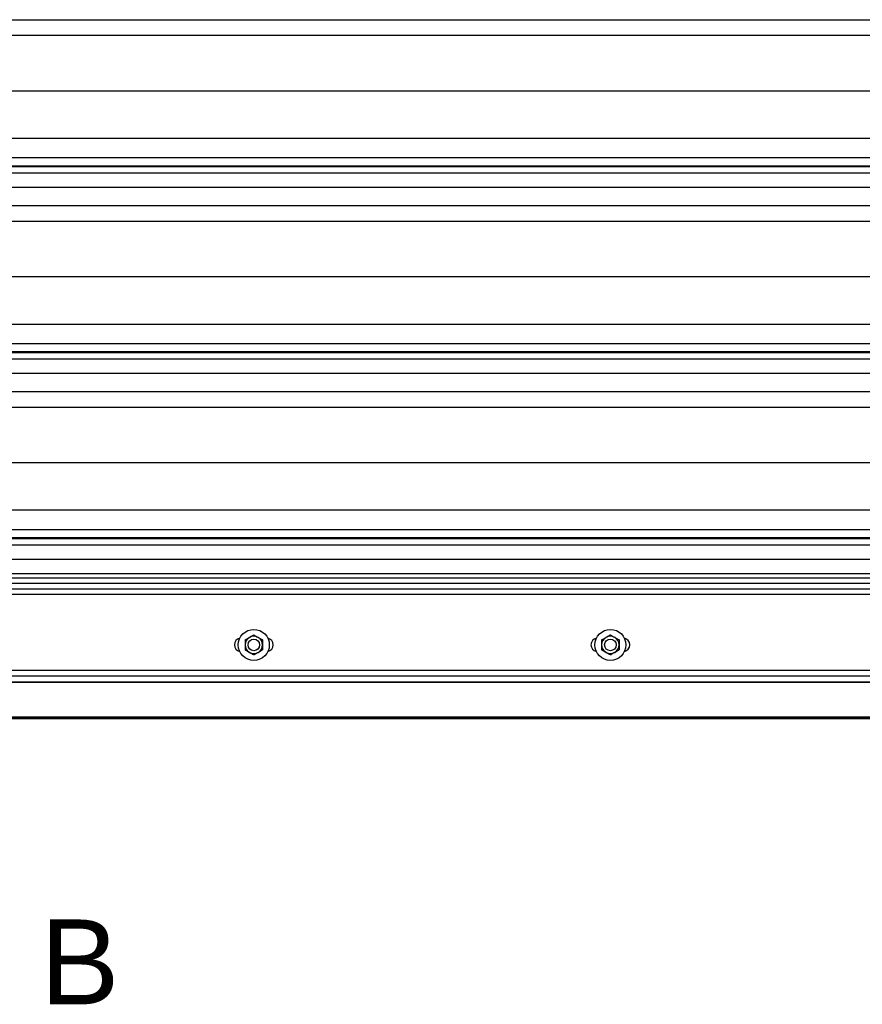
# Model space of a CAD drawing. Header units: inches. Extents: x 170 to 284, y 215 to 248.
# Tile 699 of 1056: x 229.666 to 230.597, y 219.776 to 220.864. Entities that reach past the tile are written whole.
import ezdxf

# ---------------------------------------------------------------- set-up
doc = ezdxf.new("R2010")
doc.units = ezdxf.units.IN
doc.header["$LTSCALE"] = 0.25
doc.header["$MEASUREMENT"] = 0
doc.linetypes.add('CENTER', pattern=[2, 1.25, -0.25, 0.25, -0.25])
for name, color, linetype in [('LH FRONT OF HOOD', 7, 'Continuous'), ('RH FRONT OF HOOD', 7, 'Continuous'), ('SECTION CUTS', 6, 'CENTER')]:
    doc.layers.add(name, color=color, linetype=linetype)
doc.styles.add('ARIAL', font='arial.ttf', dxfattribs={"height": 0.09375})

msp = doc.modelspace()

# ---------------------------------------------------------------- linework, layer by layer
at = {"layer": 'LH FRONT OF HOOD'}
msp.add_line((233.10897, 220.09171), (225.37282, 220.09171), dxfattribs=at)
at = {"layer": 'RH FRONT OF HOOD'}
for p, q in [((227.16361, 220.86426), (231.19593, 220.86426)), ((227.24016, 220.84719), (231.11938, 220.84719)), ((227.19378, 220.7858), (231.16577, 220.7858)), ((227.16361, 220.73341), (231.19593, 220.73341)), ((227.16361, 220.71203), (231.19593, 220.71203)), ((231.19593, 220.70255), (227.16361, 220.70255)), ((227.16361, 220.70191), (231.19593, 220.70191)), ((227.16361, 220.69489), (231.19593, 220.69489)), ((227.16361, 220.67921), (231.19593, 220.67921)), ((227.16361, 220.65882), (231.19593, 220.65882)), ((227.24016, 220.64174), (231.11938, 220.64174)), ((227.19378, 220.58035), (231.16577, 220.58035)), ((227.16361, 220.52796), (231.19593, 220.52796)), ((227.16361, 220.50658), (231.19593, 220.50658)), ((231.19593, 220.4971), (227.16361, 220.4971)), ((227.16361, 220.49646), (231.19593, 220.49646)), ((227.16361, 220.48944), (231.19593, 220.48944)), ((227.16361, 220.47376), (231.19593, 220.47376)), ((227.16361, 220.45337), (231.19593, 220.45337)), ((227.24016, 220.43629), (231.11938, 220.43629)), ((227.19378, 220.3749), (231.16577, 220.3749)), ((227.16361, 220.32252), (231.19593, 220.32252)), ((227.16361, 220.30114), (231.19593, 220.30114)), ((231.19593, 220.29165), (227.16361, 220.29165)), ((227.16361, 220.29101), (231.19593, 220.29101)), ((227.16361, 220.28399), (231.19593, 220.28399)), ((227.16361, 220.26831), (231.19593, 220.26831)), ((231.19593, 220.25192), (227.16361, 220.25192)), ((231.19593, 220.24733), (227.16361, 220.24733)), ((231.19593, 220.24114), (227.16361, 220.24114)), ((227.16361, 220.23553), (231.19593, 220.23553)), ((231.19593, 220.22911), (227.16361, 220.22911)), ((227.16361, 220.14564), (231.19593, 220.14564)), ((231.33697, 220.13199), (227.02257, 220.13199)), ((227.15526, 220.1328), (231.20429, 220.1328)), ((227.16361, 220.13922), (231.19593, 220.13922)), ((231.33697, 220.09358), (227.02257, 220.09358)), ((231.33697, 220.09243), (227.02257, 220.09243)), ((231.33697, 220.09171), (227.02257, 220.09171)), ((231.29228, 220.09358), (227.16578, 220.09358))]:
    msp.add_line(p, q, dxfattribs=at)
for centre, radius in [((229.92452, 220.17346), 0.01712), ((230.31829, 220.17346), 0.01712), ((229.92452, 220.17346), 0.00642), ((230.31829, 220.17346), 0.00642)]:
    msp.add_circle(centre, radius, dxfattribs=at)
for centre, radius, start, end in [((229.91061, 220.17346), 0.00749, 102.05152, 257.94848), ((229.92452, 220.17346), 0.00962, 120, 180), ((229.92452, 220.17346), 0.00962, 180, 240), ((229.92452, 220.17346), 0.00962, 60, 120), ((229.92452, 220.17346), 0.00962, 0, 60), ((229.92452, 220.17346), 0.00962, 300, 0), ((229.93843, 220.17346), 0.00749, 282.05152, 77.94848), ((230.30438, 220.17346), 0.00749, 102.05152, 257.94848), ((230.31829, 220.17346), 0.00962, 120, 180), ((230.31829, 220.17346), 0.00962, 180, 240), ((230.31829, 220.17346), 0.00962, 60, 120), ((230.31829, 220.17346), 0.00962, 0, 60), ((230.31829, 220.17346), 0.00962, 300, 0), ((230.33221, 220.17346), 0.00749, 282.05152, 77.94848), ((229.92452, 220.17346), 0.00962, 240, 300), ((230.31829, 220.17346), 0.00962, 240, 300)]:
    msp.add_arc(centre, radius, start, end, dxfattribs=at)
for points, knots in [([(229.91971, 220.1818), (229.92038, 220.18219), (229.92175, 220.18298), (229.92335, 220.1839), (229.92425, 220.18442), (229.92452, 220.18458)], [0, 0, 0, 0, 0.4057211, 0.8260994, 1, 1, 1, 1]), ([(229.92452, 220.18458), (229.92527, 220.18414), (229.92679, 220.18326), (229.92845, 220.1823), (229.92931, 220.18181), (229.92933, 220.1818)], [0, 0, 0, 0, 0.4839977, 0.9856214, 1, 1, 1, 1]), ([(230.31348, 220.1818), (230.31416, 220.18219), (230.31553, 220.18298), (230.31712, 220.1839), (230.31803, 220.18442), (230.31829, 220.18458)], [0, 0, 0, 0, 0.4057211, 0.8260994, 1, 1, 1, 1]), ([(230.31829, 220.18458), (230.31904, 220.18414), (230.32056, 220.18326), (230.32223, 220.1823), (230.32308, 220.18181), (230.32311, 220.1818)], [0, 0, 0, 0, 0.4839977, 0.9856214, 1, 1, 1, 1]), ([(229.9149, 220.17902), (229.91565, 220.17945), (229.91717, 220.18033), (229.91883, 220.18129), (229.91969, 220.18178), (229.91971, 220.1818)], [0, 0, 0, 0, 0.4839977, 0.9856214, 1, 1, 1, 1]), ([(229.9149, 220.17902), (229.9149, 220.17855), (229.9149, 220.17678), (229.9149, 220.17487), (229.9149, 220.17346)], [0, 0, 0, 0, 0.2661568, 1, 1, 1, 1]), ([(229.9149, 220.17346), (229.9149, 220.17334), (229.9149, 220.17179), (229.9149, 220.16988), (229.9149, 220.16824), (229.9149, 220.16791)], [0, 0, 0, 0, 0.0660449, 0.8129016, 1, 1, 1, 1]), ([(229.92933, 220.1818), (229.93, 220.18141), (229.93137, 220.18062), (229.93297, 220.1797), (229.93388, 220.17917), (229.93414, 220.17902)], [0, 0, 0, 0, 0.4057211, 0.8260994, 1, 1, 1, 1]), ([(229.93414, 220.17902), (229.93414, 220.17855), (229.93414, 220.17678), (229.93414, 220.17487), (229.93414, 220.17346)], [0, 0, 0, 0, 0.2661568, 1, 1, 1, 1]), ([(229.93414, 220.17346), (229.93414, 220.17334), (229.93414, 220.17179), (229.93414, 220.16988), (229.93414, 220.16824), (229.93414, 220.16791)], [0, 0, 0, 0, 0.0660449, 0.8129016, 1, 1, 1, 1]), ([(230.30867, 220.17902), (230.30942, 220.17945), (230.31094, 220.18033), (230.31261, 220.18129), (230.31346, 220.18178), (230.31348, 220.1818)], [0, 0, 0, 0, 0.4839977, 0.9856214, 1, 1, 1, 1]), ([(230.30867, 220.17902), (230.30867, 220.17855), (230.30867, 220.17678), (230.30867, 220.17487), (230.30867, 220.17346)], [0, 0, 0, 0, 0.2661568, 1, 1, 1, 1]), ([(230.30867, 220.17346), (230.30867, 220.17334), (230.30867, 220.17179), (230.30867, 220.16988), (230.30867, 220.16824), (230.30867, 220.16791)], [0, 0, 0, 0, 0.0660449, 0.8129016, 1, 1, 1, 1]), ([(230.32311, 220.1818), (230.32378, 220.18141), (230.32515, 220.18062), (230.32674, 220.1797), (230.32765, 220.17917), (230.32792, 220.17902)], [0, 0, 0, 0, 0.4057211, 0.8260994, 1, 1, 1, 1]), ([(230.32792, 220.17902), (230.32792, 220.17855), (230.32792, 220.17678), (230.32792, 220.17487), (230.32792, 220.17346)], [0, 0, 0, 0, 0.2661568, 1, 1, 1, 1]), ([(230.32792, 220.17346), (230.32792, 220.17334), (230.32792, 220.17179), (230.32792, 220.16988), (230.32792, 220.16824), (230.32792, 220.16791)], [0, 0, 0, 0, 0.0660449, 0.8129016, 1, 1, 1, 1]), ([(229.91971, 220.16513), (229.91904, 220.16552), (229.91767, 220.16631), (229.91607, 220.16723), (229.91516, 220.16776), (229.9149, 220.16791)], [0, 0, 0, 0, 0.4057211, 0.8260994, 1, 1, 1, 1]), ([(229.92452, 220.16235), (229.92377, 220.16279), (229.92225, 220.16366), (229.92059, 220.16463), (229.91973, 220.16512), (229.91971, 220.16513)], [0, 0, 0, 0, 0.4839977, 0.9856214, 1, 1, 1, 1]), ([(229.92933, 220.16513), (229.92866, 220.16474), (229.92729, 220.16395), (229.9257, 220.16303), (229.92479, 220.16251), (229.92452, 220.16235)], [0, 0, 0, 0, 0.4057211, 0.8260994, 1, 1, 1, 1]), ([(229.93414, 220.16791), (229.93339, 220.16748), (229.93187, 220.1666), (229.93021, 220.16564), (229.92936, 220.16515), (229.92933, 220.16513)], [0, 0, 0, 0, 0.4839977, 0.9856214, 1, 1, 1, 1]), ([(230.31348, 220.16513), (230.31281, 220.16552), (230.31144, 220.16631), (230.30985, 220.16723), (230.30894, 220.16776), (230.30867, 220.16791)], [0, 0, 0, 0, 0.4057211, 0.8260994, 1, 1, 1, 1]), ([(230.31829, 220.16235), (230.31755, 220.16279), (230.31603, 220.16366), (230.31436, 220.16463), (230.31351, 220.16512), (230.31348, 220.16513)], [0, 0, 0, 0, 0.4839977, 0.9856214, 1, 1, 1, 1]), ([(230.32311, 220.16513), (230.32243, 220.16474), (230.32106, 220.16395), (230.31947, 220.16303), (230.31856, 220.16251), (230.31829, 220.16235)], [0, 0, 0, 0, 0.4057211, 0.8260994, 1, 1, 1, 1]), ([(230.32792, 220.16791), (230.32717, 220.16748), (230.32565, 220.1666), (230.32398, 220.16564), (230.32313, 220.16515), (230.32311, 220.16513)], [0, 0, 0, 0, 0.4839977, 0.9856214, 1, 1, 1, 1])]:
    msp.add_open_spline(points, degree=3, knots=knots, dxfattribs=at)

# ---------------------------------------------------------------- texts
at = {"layer": 'SECTION CUTS', "style": 'ARIAL'}
msp.add_text('B', height=0.09375, dxfattribs=at).set_placement((229.68874, 219.77635))

doc.saveas('drawing.dxf')
